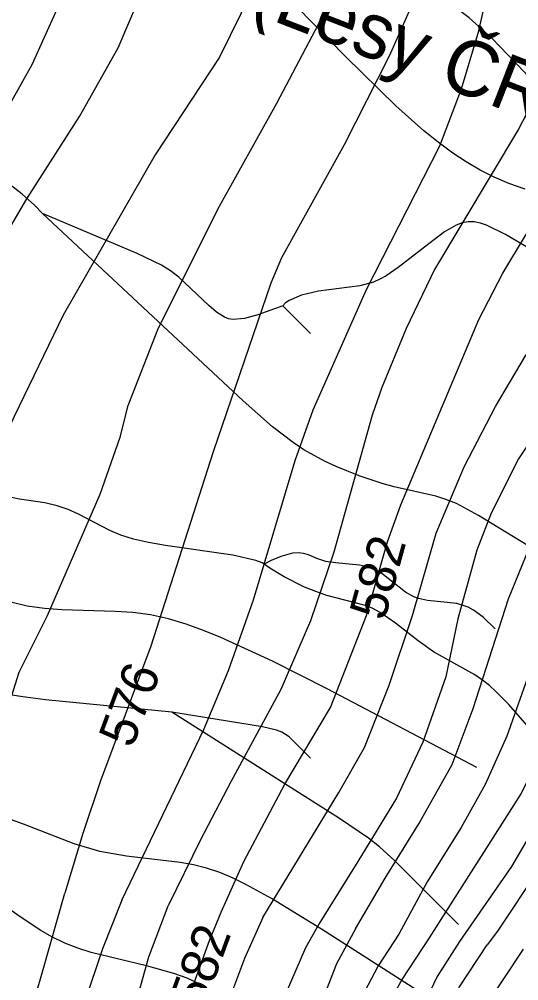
# Model space of a CAD drawing. Extents: x -709584 to -702006, y -1161789 to -1157496.
# Drawn here: x -708453.2 to -708318.2, y -1159394.7 to -1159134.4 of the extents above; entities that cross this region are included whole.
import ezdxf

# ---------------------------------------------------------------- set-up
doc = ezdxf.new("R2010")
doc.units = 0
for name, color, linetype in [('120_vrstevnice hlavní', 7, 'Continuous'), ('121_vrstevnice hlavní_popis', 7, 'Continuous'), ('122_vrstevnice základní', 7, 'Continuous'), ('411_akumulovaný odtok', 7, 'Continuous'), ('502_vodní tok_popis', 7, 'Continuous')]:
    doc.layers.add(name, color=color, linetype=linetype)

msp = doc.modelspace()

# ---------------------------------------------------------------- linework, layer by layer
at = {"layer": '120_vrstevnice hlavní'}
for points in [[(-708255.34, -1158921.44), (-708254.8, -1158934.62), (-708251.19, -1158961.3), (-708250.05, -1158976.16), (-708250.34, -1158991.01), (-708252.34, -1159002.16), (-708258.19, -1159017.02), (-708282.2, -1159065.3), (-708290.05, -1159083.88), (-708296.2, -1159102.45), (-708301.05, -1159124.74), (-708307.77, -1159144.17), (-708318.2, -1159164.17), (-708340.91, -1159202.17), (-708348.63, -1159218.17), (-708355.2, -1159234.17), (-708357.77, -1159241.6), (-708368.2, -1159278.74), (-708374.49, -1159297.31), (-708382.49, -1159315.89), (-708396.06, -1159340.91), (-708404.2, -1159356.59), (-708412.94, -1159374.47)], [(-708459.92, -1159197.88), (-708451.2, -1159183.02), (-708436.92, -1159160.74), (-708426.49, -1159142.17), (-708420.2, -1159127.31), (-708414.77, -1159112.45), (-708412.34, -1159101.31), (-708411.92, -1159086.45), (-708414.92, -1159067.88), (-708421.2, -1159045.59), (-708423.49, -1159034.45), (-708423.49, -1159027.02), (-708421.77, -1159019.02), (-708416.2, -1159007.02), (-708411.2, -1158999.02), (-708381.63, -1158961.16), (-708372.91, -1158948.73), (-708365.77, -1158936.73), (-708362.34, -1158929.01)], [(-708177.91, -1159118.74), (-708171.05, -1159134.74), (-708164.9, -1159146.17), (-708162.48, -1159153.59), (-708162.33, -1159161.02), (-708163.9, -1159168.74), (-708166.05, -1159172.74), (-708171.9, -1159180.02), (-708181.76, -1159187.45), (-708195.33, -1159195.31), (-708215.91, -1159204.45), (-708233.05, -1159213.17), (-708250.19, -1159223.31), (-708263.34, -1159232.31), (-708274.34, -1159242.03), (-708287.34, -1159254.46), (-708295.48, -1159264.74), (-708302.34, -1159276.46), (-708308.2, -1159291.31), (-708321.39, -1159328.53), (-708327.25, -1159341.59), (-708333.76, -1159353.23), (-708342.88, -1159367.93), (-708350.62, -1159382.09)], [(-708422.56, -1159403.8), (-708418.22, -1159388.25), (-708412.94, -1159374.47)], [(-708350.62, -1159382.09), (-708356.15, -1159390.68), (-708361.65, -1159401.13)]]:
    msp.add_lwpolyline(points, dxfattribs=at)
for points in [[(-708412.94, -1159374.47), (-708412.94, -1159374.47)], [(-708350.62, -1159382.09), (-708350.62, -1159382.09)]]:
    msp.add_open_spline(points, degree=1, dxfattribs=at)
at = {"layer": '122_vrstevnice základní'}
for points in [[(-708335.91, -1158914.73), (-708344.48, -1158941.87), (-708350.34, -1158957.58), (-708362.77, -1158981.3), (-708376.77, -1159002.02), (-708381.63, -1159011.59), (-708384.49, -1159021.59), (-708385.63, -1159030.16), (-708385.34, -1159041.59), (-708383.63, -1159063.88), (-708383.34, -1159088.73), (-708385.06, -1159104.73), (-708389.77, -1159123.31), (-708393.34, -1159133.02), (-708399.06, -1159144.74), (-708416.49, -1159171.17), (-708441.35, -1159214.6), (-708454.63, -1159242.03), (-708473.21, -1159283.31), (-708481.35, -1159299.74), (-708491.2, -1159322.74), (-708494.33, -1159331.82), (-708497.58, -1159346.85), (-708500.21, -1159363.79)], [(-708294.91, -1158916.73), (-708298.2, -1158930.44), (-708304.91, -1158973.87), (-708307.91, -1158989.87), (-708315.05, -1159012.73), (-708332.48, -1159062.45), (-708337.2, -1159080.45), (-708343.63, -1159116.45), (-708345.91, -1159126.45), (-708347.91, -1159132.45), (-708353.2, -1159144.45), (-708365.34, -1159168.45), (-708382.34, -1159199.02), (-708385.2, -1159205.88), (-708400.77, -1159251.6), (-708417.63, -1159304.17), (-708431.22, -1159340.61), (-708436.04, -1159354.92), (-708440.9, -1159371.05)], [(-708467.47, -1159367.8), (-708465.02, -1159351.65), (-708462.35, -1159339.89), (-708453.28, -1159311.24), (-708445.63, -1159295.89), (-708431.34, -1159263.03), (-708425.92, -1159247.6), (-708423.77, -1159239.03), (-708415.77, -1159218.45), (-708399.49, -1159185.88), (-708383.56, -1159157.17), (-708372.34, -1159135.74), (-708364.2, -1159116.02), (-708360.77, -1159103.31), (-708359.06, -1159093.3), (-708357.34, -1159055.3), (-708354.2, -1159033.02), (-708352.48, -1159027.3), (-708343.2, -1159007.3), (-708328.77, -1158969.3), (-708323.34, -1158949.3), (-708319.63, -1158931.3), (-708315.91, -1158917.3)], [(-708425.49, -1159372.93), (-708403.34, -1159326.75), (-708396.63, -1159310.74), (-708389.92, -1159291.6), (-708378.63, -1159253.88), (-708373.77, -1159240.17), (-708359.34, -1159207.6), (-708339.48, -1159168.74), (-708333.63, -1159153.31), (-708328.91, -1159137.59), (-708321.91, -1159106.16), (-708315.91, -1159084.73), (-708307.91, -1159063.3), (-708294.48, -1159030.45), (-708287.05, -1159008.16), (-708282.05, -1158984.16), (-708280.77, -1158973.87), (-708279.05, -1158937.58), (-708277.91, -1158925.58)], [(-708459.92, -1159164.74), (-708449.78, -1159146.74), (-708439.77, -1159124.45), (-708435.63, -1159112.45), (-708433.77, -1159103.88), (-708433.2, -1159097.02), (-708435.06, -1159078.16), (-708437.92, -1159066.16), (-708443.92, -1159049.02), (-708449.06, -1159030.16), (-708453.06, -1159018.73), (-708454.35, -1159010.73)], [(-708362.3, -1159380.66), (-708354.28, -1159366.95), (-708345.16, -1159352.24), (-708336.2, -1159336.17), (-708330.48, -1159321.03), (-708320.91, -1159291.31), (-708315.34, -1159277.6), (-708304.77, -1159257.03), (-708298.48, -1159247.88), (-708285.2, -1159231.88), (-708273.34, -1159220.17), (-708257.34, -1159208.74), (-708232.48, -1159194.31), (-708208.62, -1159179.31), (-708204.33, -1159176.02), (-708200.76, -1159172.02), (-708197.33, -1159165.88), (-708195.62, -1159157.88), (-708195.33, -1159149.88), (-708196.19, -1159139.88), (-708202.48, -1159094.45)], [(-708398.64, -1159376.22), (-708392.51, -1159362.47), (-708381.43, -1159341.56), (-708369.06, -1159320.75), (-708359.34, -1159295.89), (-708353.63, -1159275.89), (-708350.06, -1159265.89), (-708328.91, -1159215.74), (-708322.48, -1159203.17), (-708316.34, -1159193.02), (-708307.34, -1159179.88), (-708298.91, -1159168.88), (-708287.91, -1159152.02), (-708283.05, -1159143.16), (-708272.62, -1159117.59)], [(-708342.31, -1159383.11), (-708317.48, -1159344.11), (-708312.2, -1159333.32), (-708302.77, -1159304.74), (-708292.2, -1159280.74), (-708286.91, -1159272.31), (-708273.34, -1159255.88), (-708264.19, -1159247.17), (-708250.62, -1159236.74), (-708241.34, -1159231.45), (-708175.05, -1159198.45), (-708165.76, -1159192.17), (-708159.05, -1159186.45), (-708153.33, -1159179.88), (-708151.19, -1159176.17), (-708149.19, -1159171.02), (-708147.9, -1159164.17), (-708148.47, -1159151.88), (-708152.48, -1159134.74), (-708158.9, -1159116.16)], [(-708387.35, -1159377.6), (-708366.77, -1159343.75), (-708359.91, -1159331.6), (-708353.2, -1159314.74), (-708346.91, -1159295.89), (-708340.48, -1159273.6), (-708332.91, -1159255.6), (-708324.48, -1159239.31), (-708316.34, -1159225.6), (-708309.05, -1159215.6), (-708270.2, -1159166.02), (-708265.2, -1159158.74), (-708255.62, -1159141.16), (-708249.05, -1159122.16)], [(-708133.33, -1159126.45), (-708131.33, -1159140.17), (-708131.05, -1159151.59), (-708132.62, -1159165.31), (-708135.62, -1159174.45), (-708137.9, -1159179.02), (-708142.62, -1159185.88), (-708148.48, -1159192.74), (-708158.19, -1159200.88), (-708168.19, -1159208.03), (-708192.19, -1159221.88), (-708212.19, -1159231.03), (-708246.19, -1159248.74), (-708254.19, -1159254.17), (-708265.48, -1159264.17), (-708282.77, -1159284.03), (-708291.05, -1159295.89), (-708294.34, -1159302.74), (-708299.77, -1159321.03), (-708310.32, -1159347.05), (-708320.09, -1159363.78), (-708334.19, -1159384.1)], [(-708227.62, -1159130.45), (-708235.05, -1159146.17), (-708242.48, -1159160.02), (-708252.91, -1159176.31), (-708266.05, -1159192.31), (-708283.05, -1159209.31), (-708292.34, -1159219.6), (-708313.62, -1159246.6), (-708318.2, -1159253.46), (-708325.63, -1159268.17), (-708329.48, -1159278.17), (-708334.63, -1159296.74), (-708337.91, -1159312.46), (-708344.06, -1159330.17), (-708351.2, -1159345.32), (-708361.63, -1159362.46), (-708372.23, -1159379.45)], [(-708112.47, -1159132.16), (-708113.62, -1159143.59), (-708117.76, -1159160.74), (-708125.05, -1159179.02), (-708132.76, -1159191.45), (-708136.9, -1159196.17), (-708152.19, -1159209.45), (-708160.05, -1159214.74), (-708187.91, -1159230.88), (-708206.48, -1159239.31), (-708230.77, -1159252.6), (-708247.05, -1159260.6), (-708255.91, -1159266.31), (-708263.77, -1159273.6), (-708274.91, -1159287.89), (-708284.34, -1159302.46), (-708287.62, -1159309.32), (-708297.62, -1159335.03), (-708306.74, -1159354.57), (-708312.6, -1159364.37), (-708323.9, -1159381.35), (-708326.73, -1159385.01)], [(-708450.38, -1159404.28), (-708446.92, -1159392.29), (-708440.9, -1159371.05)], [(-708425.49, -1159372.93), (-708430.71, -1159386.12), (-708435.63, -1159400.63)], [(-708408.15, -1159401.53), (-708401.79, -1159383.83), (-708398.64, -1159376.22)], [(-708387.35, -1159377.6), (-708392.3, -1159388.7), (-708396.64, -1159400.31)], [(-708372.23, -1159379.45), (-708375.82, -1159385.8), (-708385.07, -1159407.28)], [(-708362.3, -1159380.66), (-708367.43, -1159390.15), (-708372.06, -1159401.94)], [(-708354.87, -1159403.67), (-708349.66, -1159394.38), (-708342.31, -1159383.11)], [(-708334.19, -1159384.1), (-708340.24, -1159393.56), (-708348.21, -1159410.34)], [(-708334.32, -1159396.7), (-708326.73, -1159385.01)], [(-708316.97, -1159386.21), (-708327.96, -1159402.8)]]:
    msp.add_lwpolyline(points, dxfattribs=at)
for points in [[(-708440.9, -1159371.05), (-708440.9, -1159371.05)], [(-708425.49, -1159372.93), (-708425.49, -1159372.93)], [(-708398.64, -1159376.22), (-708398.64, -1159376.22)], [(-708387.35, -1159377.6), (-708387.35, -1159377.6)], [(-708372.23, -1159379.45), (-708372.23, -1159379.45)], [(-708362.3, -1159380.66), (-708362.3, -1159380.66)], [(-708342.31, -1159383.11), (-708342.31, -1159383.11)], [(-708334.19, -1159384.1), (-708334.19, -1159384.1)], [(-708326.73, -1159385.01), (-708326.73, -1159385.01)]]:
    msp.add_open_spline(points, degree=1, dxfattribs=at)
at = {"layer": '411_akumulovaný odtok'}
msp.add_line((-708374.49, -1159219.5), (-708381.99, -1159212), dxfattribs=at)
for points in [[(-708224.49, -1159249.5), (-708276.38, -1159192.92), (-708316.65, -1159148.7), (-708325.46, -1159139.59), (-708331.6, -1159134.06), (-708334.84, -1159131.62), (-708338.26, -1159129.54), (-708341.83, -1159127.94), (-708345.63, -1159126.69), (-708350.1, -1159125.66), (-708355.19, -1159124.81), (-708366.14, -1159123.55), (-708386.99, -1159122)], [(-708316.38, -1159180.48), (-708320.84, -1159178.91), (-708324.77, -1159177.21), (-708328.62, -1159175.26), (-708332.36, -1159173.08), (-708336.01, -1159170.68), (-708339.97, -1159167.76), (-708343.82, -1159164.64), (-708351.4, -1159157.88), (-708365.01, -1159144.5), (-708386.99, -1159122)], [(-708446.99, -1159187), (-708449.14, -1159184.77), (-708452.41, -1159181.77), (-708456.53, -1159178.67), (-708458.63, -1159177.44), (-708460.7, -1159176.42), (-708464.43, -1159175.03), (-708480.94, -1159170.18), (-708488.08, -1159167.67), (-708491.41, -1159166.03), (-708493.07, -1159164.98), (-708500.92, -1159159.04), (-708502.56, -1159157.98), (-708505.88, -1159156.31), (-708509.39, -1159154.95), (-708514.82, -1159153.21), (-708536.99, -1159147)], [(-708381.99, -1159212), (-708388.73, -1159214.46), (-708392.28, -1159215.42), (-708395.39, -1159215.75), (-708396.62, -1159215.54), (-708397.75, -1159215.1), (-708399.89, -1159213.72), (-708401.94, -1159211.97), (-708410.1, -1159204.24), (-708412.31, -1159202.53), (-708414.78, -1159201.03), (-708421.36, -1159197.9), (-708446.99, -1159187)], [(-708304.49, -1159282), (-708304.87, -1159282.12), (-708305.79, -1159281.97), (-708307.16, -1159281.52), (-708312.22, -1159279.06), (-708329.03, -1159268.81), (-708335.03, -1159265.58), (-708337.85, -1159264.43), (-708340.57, -1159263.58), (-708351.89, -1159261), (-708355.07, -1159260.13), (-708361.35, -1159258.04), (-708367.5, -1159255.55), (-708370.51, -1159254.16), (-708376.31, -1159250.98), (-708379.19, -1159249.04), (-708384.71, -1159244.75), (-708392.65, -1159237.77), (-708446.99, -1159187)], [(-708294.49, -1159209.5), (-708316.67, -1159195.73), (-708321.78, -1159192.71), (-708326.85, -1159190.23), (-708328.52, -1159189.67), (-708330.18, -1159189.33), (-708331.82, -1159189.28), (-708333.44, -1159189.6), (-708335.04, -1159190.22), (-708338.2, -1159192.04), (-708341.34, -1159194.3), (-708350.76, -1159201.69), (-708354.01, -1159203.89), (-708355.69, -1159204.84), (-708357.43, -1159205.62), (-708361.09, -1159206.61), (-708372.28, -1159208.09), (-708376.93, -1159209.17), (-708380.21, -1159210.55), (-708381.21, -1159211.19), (-708381.99, -1159212)], [(-708386.99, -1159282), (-708387.55, -1159281.61), (-708389.27, -1159281), (-708395.49, -1159279.57), (-708413.71, -1159276.91), (-708418.24, -1159276.13), (-708422.32, -1159275.22), (-708425.76, -1159274.14), (-708428.72, -1159272.86), (-708437.22, -1159268.44), (-708440.05, -1159267.15), (-708442.95, -1159266.13), (-708446.28, -1159265.38), (-708453.13, -1159264.37), (-708456.57, -1159263.67)], [(-708324.49, -1159299.5), (-708327.81, -1159296.29), (-708330.42, -1159294.39), (-708331.86, -1159293.6), (-708334.86, -1159292.59), (-708342.81, -1159291.78), (-708345.31, -1159291.26), (-708346.5, -1159290.83), (-708348.79, -1159289.51), (-708355.18, -1159284.46), (-708357.48, -1159283.16), (-708358.67, -1159282.74), (-708361.19, -1159282.22), (-708367.75, -1159281.59), (-708370.31, -1159281.2), (-708372.73, -1159280.44), (-708375.05, -1159279.43), (-708376.36, -1159279.04), (-708377.83, -1159278.88), (-708379.37, -1159279), (-708382.49, -1159279.86), (-708385.14, -1159281.01), (-708386.99, -1159282)], [(-708311.34, -1159330.83), (-708320.96, -1159319.89), (-708324.31, -1159316.42), (-708326.07, -1159314.81), (-708327.92, -1159313.33), (-708330.03, -1159311.92), (-708341.19, -1159305.7), (-708345.4, -1159302.71), (-708351.46, -1159297.92), (-708355.6, -1159295.05), (-708357.78, -1159293.89), (-708359.94, -1159293.05), (-708370.07, -1159290.41), (-708373.07, -1159289.41), (-708376.1, -1159288.16), (-708381.58, -1159285.4), (-708385.51, -1159283.06), (-708386.99, -1159282)], [(-708329.49, -1159337), (-708370, -1159315.75), (-708384.74, -1159308.25), (-708398.69, -1159301.79), (-708403.39, -1159299.89), (-708408.12, -1159298.19), (-708412.89, -1159296.77), (-708417.73, -1159295.71), (-708422.5, -1159295.09), (-708427.31, -1159294.76), (-708441.74, -1159294.32), (-708446.45, -1159293.97), (-708451.06, -1159293.32), (-708455.52, -1159292.22)], [(-708411.99, -1159322), (-708446.13, -1159318.69), (-708452.86, -1159317.83), (-708457.24, -1159317.04), (-708461.45, -1159315.93), (-708466.09, -1159314.18), (-708469.59, -1159313.12), (-708477.58, -1159311.58), (-708481.5, -1159310.52), (-708483.5, -1159309.7), (-708487.35, -1159307.63), (-708498.57, -1159300.4), (-708500.56, -1159299.37), (-708502.91, -1159298.48), (-708505.53, -1159297.83), (-708511.17, -1159297.11), (-708516.5, -1159296.91), (-708521.99, -1159297)], [(-708374.49, -1159334.5), (-708380.25, -1159328.73), (-708382.2, -1159327.41), (-708383.63, -1159326.87), (-708387.49, -1159326.03), (-708411.99, -1159322)], [(-708334.49, -1159379.5), (-708351.66, -1159362.26), (-708355.8, -1159358.5), (-708358.75, -1159356.15), (-708366.66, -1159350.79), (-708411.99, -1159322)], [(-708334.49, -1159404.5), (-708371.5, -1159380.77), (-708385.05, -1159372.44), (-708391.93, -1159368.66), (-708395.43, -1159366.97), (-708398.99, -1159365.47), (-708402.63, -1159364.25), (-708406.13, -1159363.4), (-708409.7, -1159362.77), (-708424.25, -1159361.03), (-708431.45, -1159359.75), (-708438.42, -1159357.67), (-708452.08, -1159352.36), (-708458.96, -1159349.9), (-708462.45, -1159348.9), (-708469.62, -1159347.56), (-708480.56, -1159346.47), (-708498, -1159345.22), (-708502.19, -1159345.07), (-708506.06, -1159345.2), (-708509.56, -1159345.53), (-708514.9, -1159346.41), (-708516.99, -1159347)], [(-708404.37, -1159395.65), (-708407.85, -1159394.07), (-708411.43, -1159392.77), (-708418.82, -1159390.72), (-708433.76, -1159387.09), (-708437.39, -1159385.94), (-708440.91, -1159384.56), (-708444.28, -1159382.9), (-708447.55, -1159381.01), (-708453.89, -1159376.78), (-708466.43, -1159367.98), (-708469.66, -1159366.01), (-708473, -1159364.27), (-708476.48, -1159362.81), (-708480.08, -1159361.59), (-708498.04, -1159356.47), (-708502.72, -1159354.92), (-708507.02, -1159353.26), (-708510.74, -1159351.54), (-708513.44, -1159349.99), (-708515.44, -1159348.61), (-708516.65, -1159347.57), (-708516.99, -1159347)]]:
    msp.add_lwpolyline(points, dxfattribs=at)

# ---------------------------------------------------------------- texts
at = {"layer": '121_vrstevnice hlavní_popis'}
for s, rotation, p in [('582', 74.5794, (-708354.47, -1159297.56)), ('576', 69.4526, (-708422.68, -1159332.07)), ('582', 69.9235, (-708403.48, -1159402.94))]:
    msp.add_text(s, height=10, rotation=rotation, dxfattribs=at).set_placement(p)
at = {"layer": '502_vodní tok_popis'}
msp.add_text('Bezejmenný vodní tok 03 (Lesy ČR, s.p.)', height=15, rotation=338.8028, dxfattribs=at).set_placement((-708606.47, -1159048.85))

doc.saveas('drawing.dxf')
